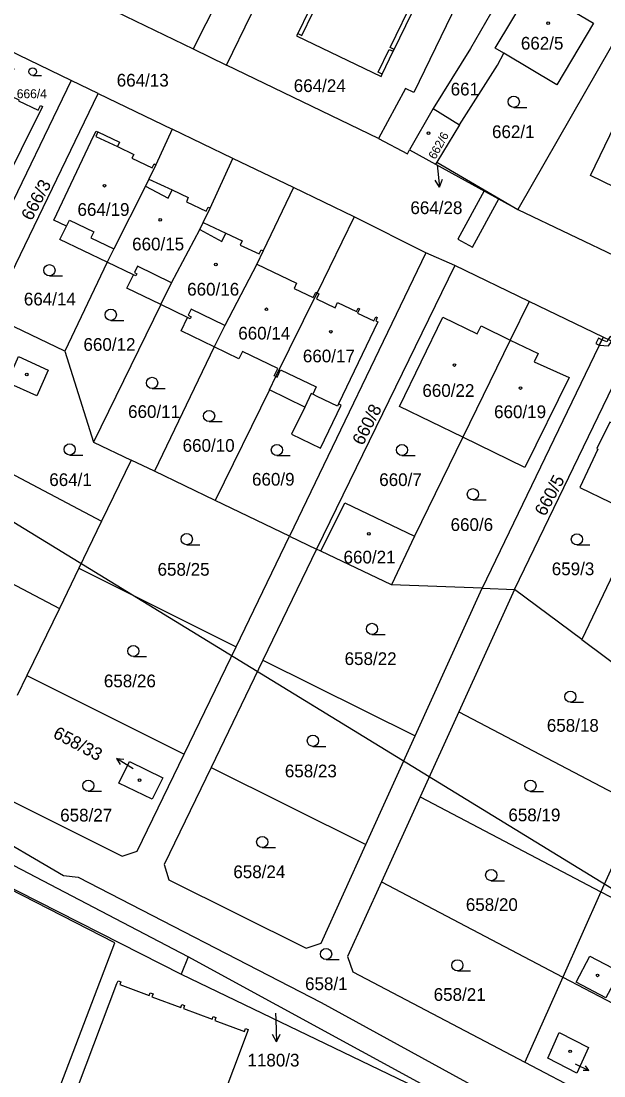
# Model space of a CAD drawing. Extents: x -756746 to -753363, y -1166406 to -1161727.
# Drawn here: x -754790.1 to -754712.2, y -1162920.6 to -1162779.4 of the extents above; entities that cross this region are included whole.
import ezdxf

# ---------------------------------------------------------------- set-up
doc = ezdxf.new("R2010")
doc.units = 0
for name, color, linetype in [('Hranice parcel', 7, 'Continuous'), ('Parcelní čísla', 7, 'Continuous'), ('Pop  PČ popisy', 7, 'Continuous'), ('Poz předměty', 7, 'Continuous'), ('Vnitřní kresba', 7, 'Continuous'), ('Věcná břemena k části', 7, 'Continuous'), ('Značky budov', 7, 'Continuous'), ('Značky kultur', 7, 'Continuous')]:
    doc.layers.add(name, color=color, linetype=linetype)

msp = doc.modelspace()

# ---------------------------------------------------------------- linework, layer by layer
at = {"layer": 'Hranice parcel'}
for p, q in [((-754794.7, -1162769.74), (-754767.07, -1162783.15)), ((-754709.4, -1162779.75), (-754723.66, -1162804.62)), ((-754783.4, -1162787.36), (-754793.3, -1162782.58)), ((-754767.07, -1162783.15), (-754762.62, -1162785.3)), ((-754742.32, -1162795.15), (-754762.62, -1162785.3)), ((-754783.4, -1162787.36), (-754793, -1162807.25)), ((-754779.8, -1162789.1), (-754783.4, -1162787.36)), ((-754794.14, -1162818.82), (-754779.8, -1162789.1)), ((-754779.8, -1162789.1), (-754769.89, -1162793.88)), ((-754735.01, -1162791.13), (-754738.14, -1162796.66)), ((-754735.01, -1162791.13), (-754731.45, -1162793.29)), ((-754780.06, -1162794.14), (-754779.83, -1162794.25)), ((-754769.89, -1162793.88), (-754772.09, -1162798.64)), ((-754761.78, -1162797.79), (-754769.89, -1162793.88)), ((-754731.45, -1162793.29), (-754734.49, -1162798.28)), ((-754777.21, -1162796.21), (-754775.03, -1162797.25)), ((-754738.14, -1162796.66), (-754734.67, -1162798.57)), ((-754753.68, -1162801.7), (-754761.78, -1162797.79)), ((-754734.49, -1162798.28), (-754734.67, -1162798.57)), ((-754734.67, -1162798.57), (-754723.66, -1162804.62)), ((-754734.49, -1162798.28), (-754723.66, -1162804.62)), ((-754745.57, -1162805.62), (-754753.68, -1162801.7)), ((-754745.57, -1162805.62), (-754750.48, -1162815.8)), ((-754735.99, -1162810.43), (-754745.57, -1162805.62)), ((-754723.66, -1162804.62), (-754709.83, -1162811.23)), ((-754735.99, -1162810.43), (-754754.19, -1162848.34)), ((-754732.07, -1162812.14), (-754735.99, -1162810.43)), ((-754778.57, -1162811.69), (-754784.23, -1162823.6)), ((-754732.07, -1162812.14), (-754750.58, -1162850.07)), ((-754722.16, -1162816.92), (-754732.07, -1162812.14)), ((-754756.03, -1162826.98), (-754750.48, -1162815.8)), ((-754722.16, -1162816.92), (-754724.68, -1162822.1)), ((-754712.25, -1162821.7), (-754722.16, -1162816.92)), ((-754771.4, -1162817.36), (-754780.4, -1162835.76)), ((-754784.23, -1162823.6), (-754794.14, -1162818.82)), ((-754724.68, -1162822.1), (-754731.02, -1162835.1)), ((-754712.25, -1162821.7), (-754728.43, -1162855.3)), ((-754784.23, -1162823.6), (-754780.4, -1162835.76)), ((-754764.25, -1162823.02), (-754772.27, -1162839.66)), ((-754724.11, -1162855.46), (-754708.9, -1162823.95)), ((-754756.88, -1162828.75), (-754756.03, -1162826.98)), ((-754756.88, -1162828.75), (-754764.13, -1162843.56)), ((-754802.19, -1162834.24), (-754779.32, -1162846.34)), ((-754731.02, -1162835.1), (-754737.47, -1162848.34)), ((-754780.4, -1162835.76), (-754775.38, -1162838.17)), ((-754775.38, -1162838.17), (-754779.32, -1162846.34)), ((-754772.27, -1162839.66), (-754775.38, -1162838.17)), ((-754764.13, -1162843.56), (-754772.27, -1162839.66)), ((-754754.19, -1162848.34), (-754764.13, -1162843.56)), ((-754808.2, -1162845.76), (-754784.96, -1162858.01)), ((-754779.32, -1162846.34), (-754782.36, -1162852.62)), ((-754707.28, -1162845.74), (-754715.13, -1162862.16)), ((-754761.35, -1162863.16), (-754754.19, -1162848.34)), ((-754754.19, -1162848.34), (-754750.58, -1162850.07)), ((-754737.47, -1162848.34), (-754740.54, -1162854.84)), ((-754750.58, -1162850.07), (-754757.75, -1162864.92)), ((-754750, -1162850.35), (-754750.58, -1162850.07)), ((-754740.54, -1162854.84), (-754750, -1162850.35)), ((-754782.36, -1162852.62), (-754784.96, -1162858.01)), ((-754782.36, -1162852.62), (-754761.35, -1162863.16)), ((-754728.43, -1162855.3), (-754740.54, -1162854.84)), ((-754737.38, -1162875.04), (-754728.43, -1162855.3)), ((-754724.11, -1162855.46), (-754731.55, -1162871.84)), ((-754728.43, -1162855.3), (-754724.11, -1162855.46)), ((-754715.13, -1162862.16), (-754724.11, -1162855.46)), ((-754784.96, -1162858.01), (-754789.3, -1162866.99)), ((-754856.94, -1162862.17), (-754768.7, -1162906.93)), ((-754715.13, -1162862.16), (-754708.6, -1162867.03)), ((-754768.28, -1162877.49), (-754761.35, -1162863.16)), ((-754757.75, -1162864.92), (-754764.68, -1162879.28)), ((-754757.75, -1162864.92), (-754737.38, -1162875.04)), ((-754789.3, -1162866.99), (-754790.6, -1162869.68)), ((-754789.3, -1162866.99), (-754768.28, -1162877.49)), ((-754731.55, -1162871.84), (-754736.72, -1162883.21)), ((-754731.55, -1162871.84), (-754707.46, -1162884.53)), ((-754743.97, -1162889.59), (-754737.38, -1162875.04)), ((-754764.68, -1162879.28), (-754743.97, -1162889.59)), ((-754736.72, -1162883.21), (-754741.89, -1162894.58)), ((-754736.72, -1162883.21), (-754712.55, -1162895.93)), ((-754707.46, -1162884.53), (-754712.55, -1162895.93)), ((-754741.89, -1162894.58), (-754717.63, -1162907.34)), ((-754712.55, -1162895.93), (-754717.63, -1162907.34)), ((-754712.55, -1162895.93), (-754688.21, -1162908.77)), ((-754767.75, -1162904.64), (-754768.7, -1162906.93)), ((-754724.18, -1162928.36), (-754767.75, -1162904.64)), ((-754768.7, -1162906.93), (-754724.18, -1162928.36)), ((-754717.63, -1162907.34), (-754722.71, -1162918.74)), ((-754717.63, -1162907.34), (-754692.85, -1162920.38))]:
    msp.add_line(p, q, dxfattribs=at)
for points in [[(-754749.64, -1162748.6), (-754751.82, -1162752.97), (-754767.07, -1162783.15)], [(-754762.62, -1162785.3), (-754759.26, -1162778.44), (-754747.71, -1162754.82), (-754745.48, -1162750.62)], [(-754724.47, -1162761.98), (-754726.95, -1162766.59), (-754726.79, -1162766.67), (-754737.56, -1162788.97), (-754738.7, -1162788.42), (-754742.32, -1162795.15)], [(-754751.63, -1162778.03), (-754753.09, -1162781.06), (-754753.25, -1162781.39), (-754741.95, -1162786.85), (-754741.79, -1162786.51), (-754740.32, -1162783.46), (-754740.2, -1162783.23), (-754735.57, -1162773.62), (-754735.46, -1162773.4), (-754733.97, -1162770.31), (-754733.82, -1162770), (-754745.13, -1162764.55), (-754745.28, -1162764.87), (-754746.74, -1162767.9), (-754746.86, -1162768.13), (-754751.52, -1162777.8), (-754751.63, -1162778.03)], [(-754724.95, -1162774.34), (-754727.32, -1162778.47), (-754729.99, -1162783.1), (-754735.01, -1162791.13)], [(-754722.39, -1162775.81), (-754721.78, -1162774.79), (-754713.54, -1162779.71), (-754718.46, -1162787.95), (-754725.54, -1162783.73)], [(-754725.54, -1162783.73), (-754726.69, -1162783.04), (-754722.39, -1162775.81)], [(-754697.64, -1162793.49), (-754697.75, -1162793.71), (-754698.31, -1162793.45), (-754699.74, -1162796.43), (-754699.19, -1162796.7), (-754699.29, -1162796.93), (-754699.85, -1162796.66), (-754704.33, -1162804.76), (-754713.93, -1162800.08), (-754704.3, -1162780.06), (-754694.19, -1162784.93), (-754698.19, -1162793.22), (-754697.64, -1162793.49)], [(-754794.09, -1162784.34), (-754793.91, -1162784.42), (-754794.2, -1162785.01), (-754791.56, -1162786.23), (-754791.3, -1162785.69), (-754791.04, -1162785.81), (-754792.54, -1162788.92), (-754790.37, -1162789.97), (-754790.43, -1162790.1), (-754787.81, -1162791.36), (-754787.5, -1162790.7), (-754787.23, -1162790.83), (-754792.97, -1162802.35), (-754794.33, -1162801.69), (-754795.69, -1162804.38), (-754802.38, -1162801.12)], [(-754731.45, -1162793.29), (-754726.4, -1162785.32), (-754725.54, -1162783.73)], [(-754778.57, -1162811.69), (-754784.89, -1162808.66), (-754784.02, -1162806.86), (-754785.71, -1162806.04), (-754780.34, -1162794.73), (-754780.06, -1162794.14)], [(-754779.83, -1162794.25), (-754776.93, -1162795.63), (-754777.21, -1162796.21)], [(-754742.32, -1162795.15), (-754738.44, -1162797.18), (-754738.14, -1162796.66)], [(-754767.75, -1162904.64), (-754809.47, -1162882.82), (-754847.64, -1162863.68), (-754866.03, -1162853.65), (-754890.49, -1162840.03), (-754964.21, -1162797.36)], [(-754775.03, -1162797.25), (-754775.28, -1162797.78), (-754772.57, -1162799.07), (-754772.31, -1162798.54), (-754772.09, -1162798.64)], [(-754772.09, -1162798.64), (-754772.99, -1162800.55), (-754773.44, -1162801.5), (-754777.71, -1162809.89), (-754778.57, -1162811.69)], [(-754771.4, -1162817.36), (-754769.98, -1162814.42), (-754766.18, -1162807.32), (-754765.73, -1162806.37), (-754764.81, -1162804.43), (-754761.78, -1162797.79)], [(-754753.68, -1162801.7), (-754757.72, -1162810.17), (-754758.58, -1162811.96), (-754762.86, -1162820.14), (-754764.25, -1162823.02)], [(-754771.4, -1162817.36), (-754775.94, -1162815.17), (-754775.07, -1162813.37), (-754778.57, -1162811.69)], [(-754750.48, -1162815.8), (-754750.28, -1162815.9), (-754750.61, -1162816.6), (-754748.1, -1162817.79), (-754747.77, -1162817.09), (-754745.24, -1162818.29), (-754745.02, -1162817.84), (-754744.84, -1162817.93), (-754745.11, -1162818.49), (-754742.92, -1162819.54), (-754742.65, -1162818.97), (-754742.46, -1162819.06), (-754742.67, -1162819.51), (-754742.4, -1162819.64), (-754747.65, -1162830.62), (-754747.8, -1162830.94), (-754750.5, -1162829.64), (-754751.1, -1162829.35), (-754751.28, -1162829.26), (-754752.15, -1162831.06), (-754756.88, -1162828.75)], [(-754764.25, -1162823.02), (-754768.7, -1162820.87), (-754767.83, -1162819.07), (-754771.4, -1162817.36)], [(-754731.02, -1162835.1), (-754739.51, -1162830.97), (-754733.71, -1162819.05), (-754729.12, -1162821.28), (-754728.59, -1162820.2), (-754724.68, -1162822.1)], [(-754724.68, -1162822.1), (-754720.96, -1162823.92), (-754721.48, -1162825), (-754716.8, -1162827.12), (-754722.72, -1162839.14), (-754731.02, -1162835.1)], [(-754708.9, -1162823.95), (-754711.3, -1162822.16), (-754712.25, -1162821.7)], [(-754756.03, -1162826.98), (-754756.23, -1162826.88), (-754755.75, -1162825.89), (-754760.48, -1162823.61), (-754760.96, -1162824.6), (-754764.25, -1162823.02)], [(-754786.46, -1162826.11), (-754788, -1162829.54), (-754791.95, -1162827.78), (-754790.45, -1162824.31), (-754786.46, -1162826.11)], [(-754701.91, -1162834.59), (-754709.36, -1162831), (-754710.57, -1162833.46), (-754711.35, -1162833.08), (-754713.09, -1162836.62), (-754712.96, -1162836.68), (-754715.36, -1162841.85), (-754707.28, -1162845.74)], [(-754750, -1162850.35), (-754746.81, -1162843.87), (-754737.47, -1162848.34)], [(-754811.31, -1162990.3), (-754793.81, -1162945.34), (-754777.55, -1162902.75), (-754821.69, -1162880.13), (-754856.94, -1162862.17)], [(-754826.61, -1162871.12), (-754795.55, -1162887.24), (-754784.4, -1162893.76), (-754782.44, -1162893.96), (-754749.95, -1162910.74), (-754720.37, -1162926.99), (-754708.6, -1162932.33), (-754694.39, -1162939.43), (-754680.22, -1162944.81), (-754664.87, -1162949.73)], [(-754796.24, -1162881.35), (-754776.56, -1162891.17), (-754774.56, -1162890.48), (-754768.28, -1162877.49)], [(-754772.54, -1162883.55), (-754777.02, -1162881.39), (-754775.61, -1162878.51), (-754771.13, -1162880.67), (-754772.54, -1162883.55)], [(-754764.68, -1162879.28), (-754770.95, -1162892.29), (-754770.32, -1162894.34), (-754751.98, -1162903.47), (-754749.95, -1162902.79), (-754743.97, -1162889.59)], [(-754741.89, -1162894.58), (-754746.43, -1162904.59), (-754745.75, -1162906.64), (-754722.71, -1162918.74)], [(-754714.03, -1162904.53), (-754710.05, -1162906.63), (-754711.89, -1162910.1), (-754715.86, -1162908.01), (-754714.03, -1162904.53)], [(-754795.03, -1162955.15), (-754777.27, -1162908.19), (-754777.13, -1162907.82), (-754776.76, -1162907.96), (-754776.9, -1162908.34), (-754772.96, -1162909.82), (-754772.82, -1162909.44), (-754772.45, -1162909.58), (-754772.59, -1162909.96), (-754768.75, -1162911.4)], [(-754768.75, -1162911.4), (-754768.61, -1162911.02), (-754768.24, -1162911.16), (-754768.38, -1162911.55), (-754764.54, -1162912.99), (-754764.4, -1162912.6), (-754764.03, -1162912.74), (-754764.17, -1162913.13), (-754760.23, -1162914.61), (-754760.09, -1162914.22), (-754759.72, -1162914.36), (-754759.86, -1162914.75), (-754777.58, -1162961.92), (-754782.49, -1162960.01), (-754794.52, -1162992.23)], [(-754719.67, -1162918.19), (-754718.13, -1162914.76), (-754714.24, -1162916.77), (-754715.77, -1162920.19), (-754719.67, -1162918.19)], [(-754722.71, -1162918.74), (-754698.79, -1162931.32), (-754696.93, -1162930.59), (-754692.85, -1162920.38)]]:
    msp.add_lwpolyline(points, dxfattribs=at)
at = {"layer": 'Pop  PČ popisy'}
for p, q in [((-754734.45, -1162798.65), (-754734.14, -1162801.64)), ((-754734.14, -1162801.64), (-754734.74, -1162800.69)), ((-754734.14, -1162801.64), (-754733.74, -1162800.59)), ((-754775.12, -1162879.49), (-754777.31, -1162878.07)), ((-754777.31, -1162878.07), (-754776.34, -1162878.18)), ((-754777.31, -1162878.07), (-754776.82, -1162878.91)), ((-754756.06, -1162912.18), (-754756.03, -1162913)), ((-754756.03, -1162913), (-754755.93, -1162916)), ((-754755.93, -1162916), (-754756.46, -1162915.02)), ((-754755.93, -1162916), (-754755.46, -1162914.98)), ((-754716.02, -1162918.93), (-754714.16, -1162919.84)), ((-754714.16, -1162919.84), (-754714.93, -1162919.84)), ((-754714.16, -1162919.84), (-754714.63, -1162919.22))]:
    msp.add_line(p, q, dxfattribs=at)
at = {"layer": 'Poz předměty'}
msp.add_line((-754834.11, -1162820.12), (-754679.51, -1162914.82), dxfattribs=at)
at = {"layer": 'Vnitřní kresba'}
for p, q in [((-754740.74, -1162782.97), (-754736.11, -1162773.36)), ((-754752.55, -1162781.33), (-754751.09, -1162778.3)), ((-754753.09, -1162781.06), (-754752.55, -1162781.33)), ((-754742.33, -1162786.25), (-754740.86, -1162783.2)), ((-754740.86, -1162783.2), (-754740.32, -1162783.46)), ((-754740.2, -1162783.23), (-754740.74, -1162782.97)), ((-754741.79, -1162786.51), (-754742.33, -1162786.25)), ((-754779.83, -1162794.25), (-754780.11, -1162794.84)), ((-754780.11, -1162794.84), (-754777.21, -1162796.21)), ((-754773.44, -1162801.5), (-754770.43, -1162803.1)), ((-754772.99, -1162800.55), (-754769.91, -1162802.01)), ((-754770.43, -1162803.1), (-754769.91, -1162802.01)), ((-754769.91, -1162802.01), (-754767.74, -1162803.04)), ((-754767.74, -1162803.04), (-754767.99, -1162803.59)), ((-754767.99, -1162803.59), (-754765.33, -1162804.84)), ((-754765.33, -1162804.84), (-754765.07, -1162804.3)), ((-754765.07, -1162804.3), (-754764.81, -1162804.43)), ((-754784.02, -1162806.86), (-754783.63, -1162806.04)), ((-754783.63, -1162806.04), (-754780.38, -1162807.61)), ((-754765.73, -1162806.37), (-754762.71, -1162807.8)), ((-754780.38, -1162807.61), (-754780.77, -1162808.42)), ((-754780.77, -1162808.42), (-754777.71, -1162809.89)), ((-754766.18, -1162807.32), (-754763.23, -1162808.89)), ((-754763.23, -1162808.89), (-754762.71, -1162807.8)), ((-754762.71, -1162807.8), (-754760.52, -1162808.84)), ((-754760.52, -1162808.84), (-754760.78, -1162809.39)), ((-754760.78, -1162809.39), (-754758.24, -1162810.58)), ((-754758.24, -1162810.58), (-754757.98, -1162810.04)), ((-754757.98, -1162810.04), (-754757.72, -1162810.17)), ((-754774.53, -1162812.23), (-754774.93, -1162813.05)), ((-754769.98, -1162814.42), (-754774.53, -1162812.23)), ((-754758.58, -1162811.96), (-754753.26, -1162814.48)), ((-754774.73, -1162813.49), (-754775.07, -1162813.37)), ((-754774.93, -1162813.05), (-754774.6, -1162813.22)), ((-754774.6, -1162813.22), (-754774.73, -1162813.49)), ((-754753.26, -1162814.48), (-754753.59, -1162815.19)), ((-754753.59, -1162815.19), (-754751.02, -1162816.41)), ((-754751.02, -1162816.41), (-754750.69, -1162815.7)), ((-754750.69, -1162815.7), (-754750.48, -1162815.8)), ((-754767.34, -1162817.98), (-754767.73, -1162818.79)), ((-754762.86, -1162820.14), (-754767.34, -1162817.98)), ((-754767.47, -1162819.25), (-754767.83, -1162819.07)), ((-754767.73, -1162818.79), (-754767.35, -1162818.99)), ((-754767.35, -1162818.99), (-754767.47, -1162819.25)), ((-754756.03, -1162826.98), (-754755.85, -1162827.07)), ((-754755.85, -1162827.07), (-754755.38, -1162826.09)), ((-754755.38, -1162826.09), (-754750.63, -1162828.38)), ((-754750.63, -1162828.38), (-754751.1, -1162829.35)), ((-754752.15, -1162831.06), (-754753.91, -1162834.71)), ((-754750.04, -1162836.56), (-754747.29, -1162830.8)), ((-754747.29, -1162830.8), (-754747.65, -1162830.62)), ((-754753.91, -1162834.71), (-754750.04, -1162836.56))]:
    msp.add_line(p, q, dxfattribs=at)
at = {"layer": 'Věcná břemena k části'}
for points in [[(-754726.22, -1162803.22), (-754728.18, -1162802.14), (-754731.71, -1162808.58), (-754729.75, -1162809.66)], [(-754713.22, -1162822.57), (-754712.77, -1162822.79), (-754712.42, -1162822.06), (-754712.88, -1162821.85)], [(-754711.78, -1162822.33), (-754712.42, -1162822.06), (-754712.77, -1162822.79), (-754711.56, -1162822.89), (-754711.14, -1162822.28), (-754709.56, -1162823.02), (-754707.79, -1162824.07), (-754707.54, -1162823.64), (-754709.32, -1162822.58), (-754711.32, -1162821.63), (-754711.58, -1162822.02)]]:
    msp.add_lwpolyline(points, close=True, dxfattribs=at)
at = {"layer": 'Značky budov'}
for centre in [(-754719.62, -1162779.7), (-754735.61, -1162794.42), (-754778.94, -1162801.45), (-754771.48, -1162806.01), (-754764.06, -1162812), (-754757.29, -1162817.98), (-754748.66, -1162820.98), (-754732.15, -1162825.44), (-754789.34, -1162826.71), (-754723.3, -1162828.52), (-754743.58, -1162848.02), (-754774.24, -1162880.99), (-754713, -1162907.11), (-754716.66, -1162917.27)]:
    msp.add_circle(centre, 0.175, dxfattribs=at)
at = {"layer": 'Značky kultur'}
for p, q in [((-754788.54, -1162786.68), (-754787.36, -1162786.68)), ((-754724.21, -1162790.96), (-754722.46, -1162790.96)), ((-754786.3, -1162813.5), (-754784.55, -1162813.5)), ((-754778.09, -1162819.47), (-754776.34, -1162819.47)), ((-754772.57, -1162828.58), (-754770.82, -1162828.58)), ((-754764.95, -1162833.01), (-754763.2, -1162833.01)), ((-754783.59, -1162837.48), (-754781.84, -1162837.48)), ((-754755.88, -1162837.56), (-754754.13, -1162837.56)), ((-754739.16, -1162837.56), (-754737.41, -1162837.56)), ((-754729.67, -1162843.48), (-754727.92, -1162843.48)), ((-754767.93, -1162849.49), (-754766.18, -1162849.49)), ((-754715.77, -1162849.51), (-754714.02, -1162849.51)), ((-754743.17, -1162861.5), (-754741.42, -1162861.5)), ((-754775.08, -1162864.46), (-754773.33, -1162864.46)), ((-754716.64, -1162870.57), (-754714.89, -1162870.57)), ((-754751.07, -1162876.47), (-754749.32, -1162876.47)), ((-754781.1, -1162882.47), (-754779.35, -1162882.47)), ((-754721.98, -1162882.49), (-754720.23, -1162882.49)), ((-754757.84, -1162890.01), (-754756.09, -1162890.01)), ((-754727.22, -1162894.44), (-754725.47, -1162894.44)), ((-754749.3, -1162905), (-754747.55, -1162905)), ((-754731.75, -1162906.51), (-754730, -1162906.51))]:
    msp.add_line(p, q, dxfattribs=at)
for centre, radius in [((-754788.54, -1162786.18), 0.502), ((-754724.21, -1162790.21), 0.75), ((-754786.3, -1162812.75), 0.75), ((-754778.09, -1162818.72), 0.75), ((-754772.57, -1162827.83), 0.75), ((-754764.95, -1162832.26), 0.75), ((-754783.59, -1162836.73), 0.75), ((-754755.88, -1162836.81), 0.75), ((-754739.16, -1162836.81), 0.75), ((-754729.67, -1162842.73), 0.75), ((-754767.93, -1162848.74), 0.75), ((-754715.77, -1162848.76), 0.75), ((-754743.17, -1162860.75), 0.75), ((-754775.08, -1162863.71), 0.75), ((-754716.64, -1162869.82), 0.75), ((-754751.07, -1162875.72), 0.75), ((-754781.1, -1162881.72), 0.75), ((-754721.98, -1162881.74), 0.75), ((-754757.84, -1162889.26), 0.75), ((-754727.22, -1162893.69), 0.75), ((-754749.3, -1162904.25), 0.75), ((-754731.75, -1162905.76), 0.75)]:
    msp.add_circle(centre, radius, dxfattribs=at)

# ---------------------------------------------------------------- texts
at = {"layer": 'Parcelní čísla'}
for s, height, p in [('662/5', 1.7, (-754723.26, -1162783.23)), ('664/13', 1.7, (-754777.3, -1162788.18)), ('664/24', 1.7, (-754753.63, -1162788.91)), ('666/4', 1.2, (-754790.66, -1162789.74)), ('661', 1.7, (-754732.65, -1162789.37)), ('662/1', 1.7, (-754727.12, -1162795.07)), ('664/19', 1.7, (-754782.55, -1162805.48)), ('664/28', 1.7, (-754738.03, -1162805.24)), ('660/15', 1.7, (-754775.24, -1162810.1)), ('664/14', 1.7, (-754789.72, -1162817.46)), ('660/16', 1.7, (-754767.88, -1162816.15)), ('660/14', 1.7, (-754761.05, -1162822.03)), ('660/12', 1.7, (-754781.75, -1162823.54)), ('660/17', 1.7, (-754752.41, -1162825.08)), ('660/22', 1.7, (-754736.43, -1162829.7)), ('660/11', 1.7, (-754775.78, -1162832.52)), ('660/19', 1.7, (-754726.84, -1162832.54)), ('660/10', 1.7, (-754768.49, -1162837.05)), ('664/1', 1.7, (-754786.32, -1162841.63)), ('660/9', 1.7, (-754759.21, -1162841.58)), ('660/7', 1.7, (-754742.2, -1162841.63)), ('660/6', 1.7, (-754732.66, -1162847.64)), ('660/21', 1.7, (-754746.97, -1162851.99)), ('658/25', 1.7, (-754771.84, -1162853.63)), ('659/3', 1.7, (-754719.13, -1162853.56)), ('658/22', 1.7, (-754746.83, -1162865.58)), ('658/26', 1.7, (-754779.02, -1162868.56)), ('658/18', 1.7, (-754719.79, -1162874.51)), ('658/23', 1.7, (-754754.82, -1162880.61)), ('658/27', 1.7, (-754784.86, -1162886.52)), ('658/19', 1.7, (-754724.93, -1162886.49)), ('658/24', 1.7, (-754761.71, -1162894.1)), ('658/20', 1.7, (-754730.62, -1162898.49)), ('658/1', 1.7, (-754752.12, -1162909.08)), ('658/21', 1.7, (-754734.92, -1162910.52)), ('1180/3', 1.7, (-754759.82, -1162919.3))]:
    msp.add_text(s, height=height, dxfattribs=at).set_placement(p)
for s, height, rotation, p in [('662/6', 1.139, 61, (-754734.7, -1162798.01)), ('666/3', 1.7, 62, (-754788.68, -1162806.24)), ('660/8', 1.7, 63, (-754744.39, -1162836.31)), ('660/5', 1.7, 62, (-754720.02, -1162845.78)), ('658/33', 1.7, 332, (-754785.95, -1162875.21))]:
    msp.add_text(s, height=height, rotation=rotation, dxfattribs=at).set_placement(p)

doc.saveas('drawing.dxf')
